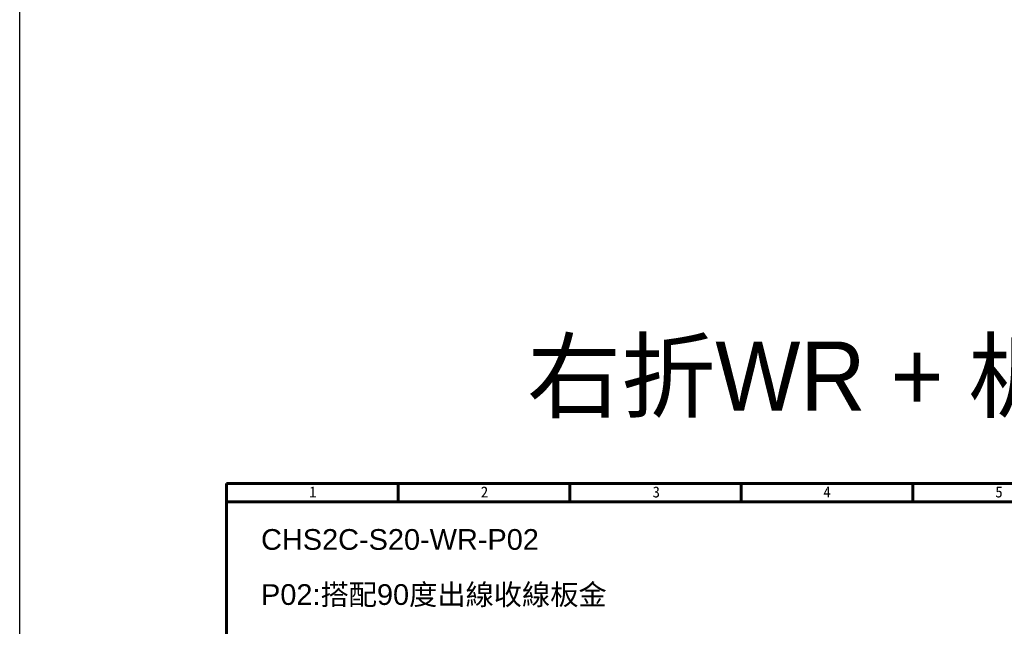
# Model space of a CAD drawing. Header units: millimetres. Extents: x 399 to 6076, y -1991 to 1602.
# Tile 290 of 324: x 5075 to 5360, y 220 to 396. Entities that reach past the tile are written whole.
import ezdxf

# ---------------------------------------------------------------- set-up
doc = ezdxf.new("R2010")
doc.units = ezdxf.units.MM
doc.layers.add('AM_0', color=7, linetype='Continuous', lineweight=50)
doc.layers.add('BORDER', color=7, linetype='Continuous')
doc.styles.get("Standard").update_dxf_attribs({"font": 'arial.ttf'})
doc.styles.add('標題欄', font='txt')

# ---------------------------------------------------------------- blocks, each defined once
blk = doc.blocks.new('A4-英文圖框-橫式')
at = {"layer": 'BORDER', "color": 123, "linetype": 'Continuous', "lineweight": 60, "ltscale": 25.4}
for p, q in [((2201.45, 183.5), (2201.45, 188.79)), ((2251.2, 183.5), (2251.2, 188.79)), ((2300.95, 183.5), (2300.95, 188.79)), ((2350.7, 183.5), (2350.7, 188.79)), ((2151.7, 183.5), (2549.79, 183.5))]:
    blk.add_line(p, q, dxfattribs=at)
blk.add_lwpolyline([(2151.7, 188.79), (2555.09, 188.79), (2555.09, -95.06), (2151.7, -95.06)], close=True, dxfattribs=at)
at = {"color": 60, "style": '標題欄'}
for s, p in [('1', (2175.64, 184.72)), ('2', (2225.41, 184.72)), ('3', (2275.22, 184.72)), ('4', (2324.76, 184.72)), ('5', (2374.61, 184.72))]:
    blk.add_text(s, height=3.18, dxfattribs=at).set_placement(p)

msp = doc.modelspace()

# ---------------------------------------------------------------- linework, layer by layer
at = {"color": 2}
msp.add_lwpolyline([(5074.625, 785.255), (6076.406, 785.255), (6076.406, -980.166), (5074.625, -980.166)], close=True, dxfattribs=at)

# ---------------------------------------------------------------- block references
msp.add_blockref('A4-英文圖框-橫式', (2982.929, 72.605))

# ---------------------------------------------------------------- texts
at = {"color": 7, "insert": (5336.321, 291.4), "char_height": 20, "attachment_point": 5}
msp.add_mtext_dynamic_manual_height_columns('{\\fPMingLiU|b0|i0|c136|p18;右折WR + 板金P02}', width=252.6866, gutter_width=12.5, heights=[0], dxfattribs=at)
at = {"layer": 'AM_0'}
for s, p in [('CHS2C-S20-WR-P02', (5144.62, 242.157)), ('P02:搭配90度出線收線板金', (5144.62, 226.191))]:
    msp.add_text(s, height=6, dxfattribs=at).set_placement(p)

doc.saveas('drawing.dxf')
